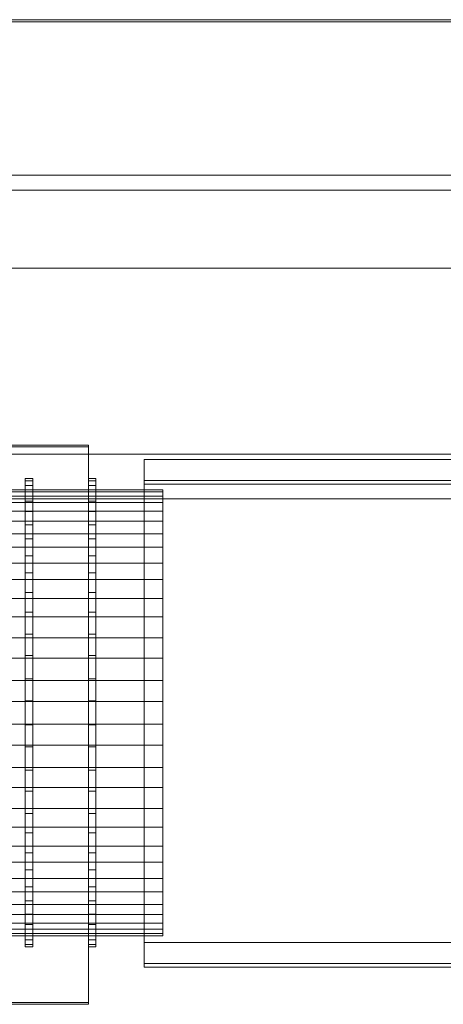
# Model space of a CAD drawing. Header units: millimetres. Extents: x -3490 to 61924, y -72580 to 6847.
# Tile 641 of 656: x 27032 to 27146, y -20678 to -20413. Entities that reach past the tile are written whole.
import ezdxf

# ---------------------------------------------------------------- set-up
doc = ezdxf.new("R2010")
doc.units = ezdxf.units.MM
doc.layers.add('superior_C09', color=7, linetype='Continuous', lineweight=0)
doc.layers.add('superior_C10', color=7, linetype='Continuous', lineweight=0)

msp = doc.modelspace()

# ---------------------------------------------------------------- linework, layer by layer
at = {"layer": 'superior_C09'}
for p, q in [((27255.067, -20413.207), (26925.067, -20413.207)), ((26925.067, -20413.82), (27255.067, -20413.82)), ((27050.067, -20527.547), (26920.067, -20527.547)), ((26920.067, -20528.057), (27050.067, -20528.057)), ((27050.067, -20677.352), (27050.067, -20527.547)), ((27050.067, -20528.057), (27050.067, -20527.547)), ((27050.067, -20528.057), (27050.067, -20677.862)), ((27065.067, -20531.411), (27065.067, -20661.241)), ((27185.067, -20531.411), (27065.067, -20531.411)), ((27065.067, -20531.411), (27065.067, -20537.024)), ((27033.067, -20538.408), (27033.067, -20536.572)), ((27033.067, -20536.572), (27033.067, -20537.154)), ((27033.067, -20536.572), (27035.067, -20536.572)), ((27033.067, -20537.154), (27033.067, -20540.131)), ((27033.067, -20537.154), (27035.067, -20537.154)), ((27035.067, -20537.154), (27035.067, -20536.572)), ((27035.067, -20536.572), (27035.067, -20538.408)), ((27035.067, -20540.131), (27035.067, -20537.154)), ((27050.067, -20538.408), (27050.067, -20536.572)), ((27050.067, -20536.572), (27050.067, -20537.154)), ((27050.067, -20536.572), (27052.067, -20536.572)), ((27050.067, -20537.154), (27050.067, -20540.131)), ((27050.067, -20537.154), (27052.067, -20537.154)), ((27052.067, -20537.154), (27052.067, -20536.572)), ((27052.067, -20536.572), (27052.067, -20538.408)), ((27052.067, -20540.131), (27052.067, -20537.154)), ((27065.067, -20537.024), (27065.067, -20666.854)), ((27185.067, -20537.024), (27065.067, -20537.024)), ((27065.067, -20537.024), (27065.067, -20538.044)), ((26900.067, -20539.568), (27070.067, -20539.568)), ((27033.067, -20542.591), (27033.067, -20538.408)), ((27033.067, -20538.408), (27035.067, -20538.408)), ((27035.067, -20538.408), (27035.067, -20542.591)), ((27050.067, -20542.591), (27050.067, -20538.408)), ((27050.067, -20538.408), (27052.067, -20538.408)), ((27052.067, -20538.408), (27052.067, -20542.591)), ((27065.067, -20538.044), (27185.067, -20538.044)), ((27065.067, -20667.875), (27065.067, -20538.044)), ((27070.067, -20540.122), (27070.067, -20539.568)), ((27070.067, -20539.568), (27070.067, -20541.317)), ((26900.067, -20540.122), (27070.067, -20540.122)), ((26900.067, -20541.317), (27070.067, -20541.317)), ((27033.067, -20540.131), (27033.067, -20545.389)), ((27033.067, -20540.131), (27035.067, -20540.131)), ((27035.067, -20545.389), (27035.067, -20540.131)), ((27050.067, -20540.131), (27050.067, -20545.389)), ((27050.067, -20540.131), (27052.067, -20540.131)), ((27052.067, -20545.389), (27052.067, -20540.131)), ((27070.067, -20542.958), (27070.067, -20540.122)), ((27070.067, -20541.317), (27070.067, -20545.301)), ((26900.067, -20542.958), (27070.067, -20542.958)), ((27033.067, -20548.961), (27033.067, -20542.591)), ((27033.067, -20542.591), (27035.067, -20542.591)), ((27035.067, -20542.591), (27035.067, -20548.961)), ((27050.067, -20548.961), (27050.067, -20542.591)), ((27050.067, -20542.591), (27052.067, -20542.591)), ((27052.067, -20542.591), (27052.067, -20548.961)), ((27070.067, -20547.966), (27070.067, -20542.958)), ((26900.067, -20545.301), (27070.067, -20545.301)), ((27033.067, -20545.389), (27033.067, -20552.727)), ((27033.067, -20545.389), (27035.067, -20545.389)), ((27035.067, -20552.727), (27035.067, -20545.389)), ((27050.067, -20545.389), (27050.067, -20552.727)), ((27050.067, -20545.389), (27052.067, -20545.389)), ((27052.067, -20552.727), (27052.067, -20545.389)), ((27070.067, -20545.301), (27070.067, -20551.368)), ((26900.067, -20547.966), (27070.067, -20547.966)), ((27033.067, -20557.273), (27033.067, -20548.961)), ((27033.067, -20548.961), (27035.067, -20548.961)), ((27035.067, -20548.961), (27035.067, -20557.273)), ((27050.067, -20557.273), (27050.067, -20548.961)), ((27050.067, -20548.961), (27052.067, -20548.961)), ((27052.067, -20548.961), (27052.067, -20557.273)), ((27070.067, -20554.954), (27070.067, -20547.966)), ((26900.067, -20551.368), (27070.067, -20551.368)), ((27033.067, -20552.727), (27033.067, -20561.861)), ((27033.067, -20552.727), (27035.067, -20552.727)), ((27035.067, -20561.861), (27035.067, -20552.727)), ((27050.067, -20552.727), (27050.067, -20561.861)), ((27050.067, -20552.727), (27052.067, -20552.727)), ((27052.067, -20561.861), (27052.067, -20552.727)), ((27070.067, -20551.368), (27070.067, -20559.284)), ((26900.067, -20554.954), (27070.067, -20554.954)), ((27070.067, -20563.653), (27070.067, -20554.954)), ((27033.067, -20567.207), (27033.067, -20557.273)), ((27033.067, -20557.273), (27035.067, -20557.273)), ((27035.067, -20557.273), (27035.067, -20567.207)), ((27050.067, -20567.207), (27050.067, -20557.273)), ((27050.067, -20557.273), (27052.067, -20557.273)), ((27052.067, -20557.273), (27052.067, -20567.207)), ((26900.067, -20559.284), (27070.067, -20559.284)), ((27070.067, -20559.284), (27070.067, -20568.745)), ((26900.067, -20563.653), (27070.067, -20563.653)), ((27033.067, -20561.861), (27033.067, -20572.442)), ((27033.067, -20561.861), (27035.067, -20561.861)), ((27035.067, -20572.442), (27035.067, -20561.861)), ((27050.067, -20561.861), (27050.067, -20572.442)), ((27050.067, -20561.861), (27052.067, -20561.861)), ((27052.067, -20572.442), (27052.067, -20561.861)), ((27070.067, -20573.73), (27070.067, -20563.653)), ((26900.067, -20568.745), (27070.067, -20568.745)), ((27033.067, -20578.382), (27033.067, -20567.207)), ((27033.067, -20567.207), (27035.067, -20567.207)), ((27035.067, -20567.207), (27035.067, -20578.382)), ((27050.067, -20578.382), (27050.067, -20567.207)), ((27050.067, -20567.207), (27052.067, -20567.207)), ((27052.067, -20567.207), (27052.067, -20578.382)), ((27070.067, -20568.745), (27070.067, -20579.387)), ((26900.067, -20573.73), (27070.067, -20573.73)), ((27033.067, -20572.442), (27033.067, -20584.062)), ((27033.067, -20572.442), (27035.067, -20572.442)), ((27035.067, -20584.062), (27035.067, -20572.442)), ((27050.067, -20572.442), (27050.067, -20584.062)), ((27050.067, -20572.442), (27052.067, -20572.442)), ((27052.067, -20584.062), (27052.067, -20572.442)), ((27070.067, -20584.797), (27070.067, -20573.73)), ((26900.067, -20579.387), (27070.067, -20579.387)), ((27033.067, -20590.368), (27033.067, -20578.382)), ((27033.067, -20578.382), (27035.067, -20578.382)), ((27035.067, -20578.382), (27035.067, -20590.368)), ((27050.067, -20590.368), (27050.067, -20578.382)), ((27050.067, -20578.382), (27052.067, -20578.382)), ((27052.067, -20578.382), (27052.067, -20590.368)), ((27070.067, -20579.387), (27070.067, -20590.802)), ((26900.067, -20584.797), (27070.067, -20584.797)), ((27033.067, -20584.062), (27033.067, -20596.275)), ((27033.067, -20584.062), (27035.067, -20584.062)), ((27035.067, -20596.275), (27035.067, -20584.062)), ((27050.067, -20584.062), (27050.067, -20596.275)), ((27050.067, -20584.062), (27052.067, -20584.062)), ((27052.067, -20596.275), (27052.067, -20584.062)), ((27070.067, -20596.428), (27070.067, -20584.797)), ((26900.067, -20590.802), (27070.067, -20590.802)), ((27033.067, -20602.705), (27033.067, -20590.368)), ((27033.067, -20590.368), (27035.067, -20590.368)), ((27035.067, -20590.368), (27035.067, -20602.705)), ((27050.067, -20602.705), (27050.067, -20590.368)), ((27050.067, -20590.368), (27052.067, -20590.368)), ((27052.067, -20590.368), (27052.067, -20602.705)), ((27070.067, -20590.802), (27070.067, -20602.551)), ((26900.067, -20596.428), (27070.067, -20596.428)), ((27033.067, -20596.275), (27033.067, -20608.611)), ((27033.067, -20596.275), (27035.067, -20596.275)), ((27035.067, -20608.611), (27035.067, -20596.275)), ((27050.067, -20596.275), (27050.067, -20608.611)), ((27050.067, -20596.275), (27052.067, -20596.275)), ((27052.067, -20608.611), (27052.067, -20596.275)), ((27070.067, -20608.177), (27070.067, -20596.428)), ((26900.067, -20602.551), (27070.067, -20602.551)), ((27033.067, -20614.917), (27033.067, -20602.705)), ((27033.067, -20602.705), (27035.067, -20602.705)), ((27035.067, -20602.705), (27035.067, -20614.917)), ((27050.067, -20614.917), (27050.067, -20602.705)), ((27050.067, -20602.705), (27052.067, -20602.705)), ((27052.067, -20602.705), (27052.067, -20614.917)), ((27070.067, -20602.551), (27070.067, -20614.183)), ((26900.067, -20608.177), (27070.067, -20608.177)), ((27033.067, -20608.611), (27033.067, -20620.597)), ((27033.067, -20608.611), (27035.067, -20608.611)), ((27035.067, -20620.597), (27035.067, -20608.611)), ((27050.067, -20608.611), (27050.067, -20620.597)), ((27050.067, -20608.611), (27052.067, -20608.611)), ((27052.067, -20620.597), (27052.067, -20608.611)), ((27070.067, -20619.592), (27070.067, -20608.177)), ((26900.067, -20614.183), (27070.067, -20614.183)), ((27033.067, -20626.537), (27033.067, -20614.917)), ((27033.067, -20614.917), (27035.067, -20614.917)), ((27035.067, -20614.917), (27035.067, -20626.537)), ((27050.067, -20626.537), (27050.067, -20614.917)), ((27050.067, -20614.917), (27052.067, -20614.917)), ((27052.067, -20614.917), (27052.067, -20626.537)), ((27070.067, -20614.183), (27070.067, -20625.249)), ((26900.067, -20619.592), (27070.067, -20619.592)), ((27033.067, -20620.597), (27033.067, -20631.772)), ((27033.067, -20620.597), (27035.067, -20620.597)), ((27035.067, -20631.772), (27035.067, -20620.597)), ((27050.067, -20620.597), (27050.067, -20631.772)), ((27050.067, -20620.597), (27052.067, -20620.597)), ((27052.067, -20631.772), (27052.067, -20620.597)), ((27070.067, -20630.235), (27070.067, -20619.592)), ((26900.067, -20625.249), (27070.067, -20625.249)), ((27033.067, -20637.118), (27033.067, -20626.537)), ((27033.067, -20626.537), (27035.067, -20626.537)), ((27035.067, -20626.537), (27035.067, -20637.118)), ((27050.067, -20637.118), (27050.067, -20626.537)), ((27050.067, -20626.537), (27052.067, -20626.537)), ((27052.067, -20626.537), (27052.067, -20637.118)), ((27070.067, -20625.249), (27070.067, -20635.326)), ((26900.067, -20630.235), (27070.067, -20630.235)), ((27033.067, -20631.772), (27033.067, -20641.706)), ((27033.067, -20631.772), (27035.067, -20631.772)), ((27035.067, -20641.706), (27035.067, -20631.772)), ((27050.067, -20631.772), (27050.067, -20641.706)), ((27050.067, -20631.772), (27052.067, -20631.772)), ((27052.067, -20641.706), (27052.067, -20631.772)), ((27070.067, -20639.696), (27070.067, -20630.235)), ((26900.067, -20635.326), (27070.067, -20635.326)), ((27033.067, -20646.253), (27033.067, -20637.118)), ((27033.067, -20637.118), (27035.067, -20637.118)), ((27035.067, -20637.118), (27035.067, -20646.253)), ((27050.067, -20646.253), (27050.067, -20637.118)), ((27050.067, -20637.118), (27052.067, -20637.118)), ((27052.067, -20637.118), (27052.067, -20646.253)), ((27070.067, -20635.326), (27070.067, -20644.026)), ((26900.067, -20639.696), (27070.067, -20639.696)), ((27070.067, -20647.612), (27070.067, -20639.696)), ((27033.067, -20641.706), (27033.067, -20650.018)), ((27033.067, -20641.706), (27035.067, -20641.706)), ((27035.067, -20650.018), (27035.067, -20641.706)), ((27050.067, -20641.706), (27050.067, -20650.018)), ((27050.067, -20641.706), (27052.067, -20641.706)), ((27052.067, -20650.018), (27052.067, -20641.706)), ((26900.067, -20644.026), (27070.067, -20644.026)), ((27070.067, -20644.026), (27070.067, -20651.014)), ((26900.067, -20647.612), (27070.067, -20647.612)), ((27033.067, -20653.59), (27033.067, -20646.253)), ((27033.067, -20646.253), (27035.067, -20646.253)), ((27035.067, -20646.253), (27035.067, -20653.59)), ((27050.067, -20653.59), (27050.067, -20646.253)), ((27050.067, -20646.253), (27052.067, -20646.253)), ((27052.067, -20646.253), (27052.067, -20653.59)), ((27070.067, -20653.679), (27070.067, -20647.612)), ((27033.067, -20650.018), (27033.067, -20656.388)), ((27033.067, -20650.018), (27035.067, -20650.018)), ((27035.067, -20656.388), (27035.067, -20650.018)), ((27050.067, -20650.018), (27050.067, -20656.388)), ((27050.067, -20650.018), (27052.067, -20650.018)), ((27052.067, -20656.388), (27052.067, -20650.018)), ((26900.067, -20651.014), (27070.067, -20651.014)), ((27033.067, -20658.849), (27033.067, -20653.59)), ((27033.067, -20653.59), (27035.067, -20653.59)), ((27035.067, -20653.59), (27035.067, -20658.849)), ((27050.067, -20658.849), (27050.067, -20653.59)), ((27050.067, -20653.59), (27052.067, -20653.59)), ((27052.067, -20653.59), (27052.067, -20658.849)), ((27070.067, -20651.014), (27070.067, -20656.022)), ((26900.067, -20653.679), (27070.067, -20653.679)), ((26900.067, -20656.022), (27070.067, -20656.022)), ((27070.067, -20657.663), (27070.067, -20653.679)), ((27070.067, -20656.022), (27070.067, -20658.857)), ((26900.067, -20657.663), (27070.067, -20657.663)), ((26900.067, -20658.857), (27070.067, -20658.857)), ((27033.067, -20656.388), (27033.067, -20660.572)), ((27033.067, -20656.388), (27035.067, -20656.388)), ((27033.067, -20661.826), (27033.067, -20658.849)), ((27033.067, -20658.849), (27035.067, -20658.849)), ((27035.067, -20660.572), (27035.067, -20656.388)), ((27035.067, -20658.849), (27035.067, -20661.826)), ((27050.067, -20656.388), (27050.067, -20660.572)), ((27050.067, -20656.388), (27052.067, -20656.388)), ((27050.067, -20661.826), (27050.067, -20658.849)), ((27050.067, -20658.849), (27052.067, -20658.849)), ((27052.067, -20660.572), (27052.067, -20656.388)), ((27052.067, -20658.849), (27052.067, -20661.826)), ((27070.067, -20659.412), (27070.067, -20657.663)), ((27070.067, -20658.857), (27070.067, -20659.412)), ((27070.067, -20659.412), (26900.067, -20659.412)), ((27033.067, -20660.572), (27033.067, -20662.408)), ((27033.067, -20660.572), (27035.067, -20660.572)), ((27035.067, -20662.408), (27035.067, -20660.572)), ((27050.067, -20660.572), (27050.067, -20662.408)), ((27050.067, -20660.572), (27052.067, -20660.572)), ((27052.067, -20662.408), (27052.067, -20660.572)), ((27065.067, -20661.241), (27185.067, -20661.241)), ((27065.067, -20666.854), (27065.067, -20661.241)), ((27033.067, -20662.408), (27033.067, -20661.826)), ((27033.067, -20661.826), (27035.067, -20661.826)), ((27035.067, -20662.408), (27033.067, -20662.408)), ((27035.067, -20661.826), (27035.067, -20662.408)), ((27050.067, -20662.408), (27050.067, -20661.826)), ((27050.067, -20661.826), (27052.067, -20661.826)), ((27052.067, -20662.408), (27050.067, -20662.408)), ((27052.067, -20661.826), (27052.067, -20662.408)), ((27065.067, -20666.854), (27185.067, -20666.854)), ((27065.067, -20667.875), (27065.067, -20666.854)), ((27185.067, -20667.875), (27065.067, -20667.875)), ((26920.067, -20677.352), (27050.067, -20677.352)), ((27050.067, -20677.862), (27050.067, -20677.352)), ((27050.067, -20677.862), (26920.067, -20677.862))]:
    msp.add_line(p, q, dxfattribs=at)
at = {"layer": 'superior_C10'}
for p, q in [((18725.079, -20455), (27941.576, -20455)), ((27942.91, -20455), (18726.412, -20455)), ((27963.137, -20455), (18746.639, -20455)), ((18747.306, -20455), (27963.804, -20455)), ((27965.137, -20455), (18748.639, -20455)), ((26607.797, -20455), (27775.829, -20455)), ((26643.583, -20455), (27811.615, -20455)), ((27812.948, -20455), (26644.916, -20455)), ((27941.576, -20459), (18725.079, -20459)), ((18746.639, -20459), (27963.137, -20459)), ((18926.612, -20459), (27811.615, -20459)), ((27812.948, -20459), (18927.945, -20459)), ((27775.829, -20459), (26607.797, -20459)), ((26644.916, -20459), (27812.948, -20459)), ((27941.576, -20480), (18725.079, -20480)), ((18726.412, -20480), (27942.91, -20480)), ((27963.804, -20480), (18747.306, -20480)), ((18748.639, -20480), (27965.137, -20480)), ((27811.615, -20480), (26643.583, -20480)), ((26644.916, -20480), (27812.948, -20480)), ((18808.22, -20530), (27888.22, -20530)), ((27888.886, -20530), (18808.886, -20530)), ((18831.114, -20530), (27911.114, -20530)), ((27911.78, -20530), (18831.78, -20530)), ((18898.696, -20530), (27842.198, -20530)), ((27842.865, -20530), (18899.362, -20530)), ((27811.615, -20542), (18926.612, -20542)), ((18927.945, -20542), (27812.948, -20542))]:
    msp.add_line(p, q, dxfattribs=at)

doc.saveas('drawing.dxf')
